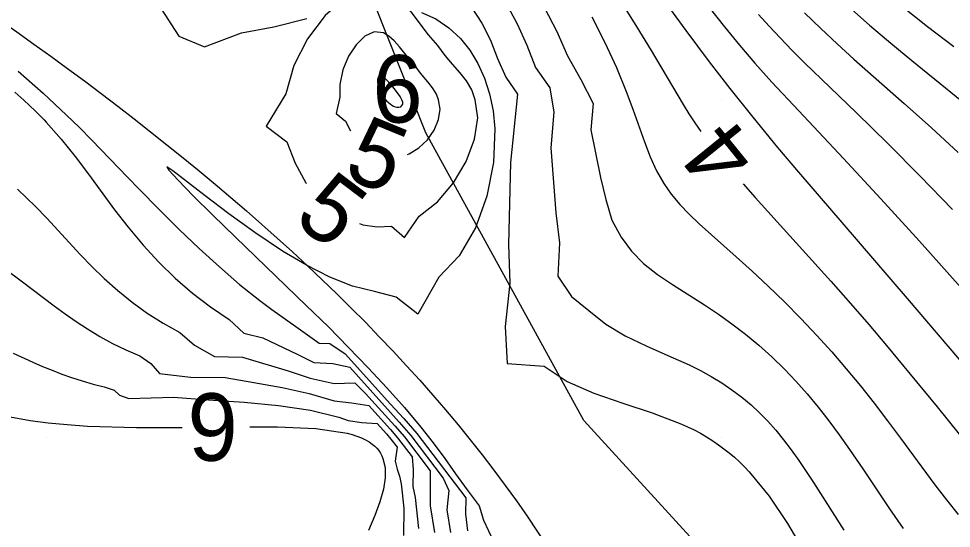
# Model space of a CAD drawing. Extents: x 2602990 to 2605851, y 618069 to 619180.
# Drawn here: x 2603809.18 to 2603836.82, y 618397.3 to 618412.4 of the extents above; entities that cross this region are included whole.
import ezdxf

# ---------------------------------------------------------------- set-up
doc = ezdxf.new("R2010")
doc.units = 0
for name, color, linetype in [('DTM Contours Major', 7, 'Continuous'), ('DTM Contours Major Text', 7, 'Continuous'), ('DTM Contours Minor', 7, 'Continuous'), ('DTM Contours Minor Text', 7, 'Continuous'), ('Exist DTM Breakline', 7, 'Continuous'), ('Exist DTM Crownline', 7, 'Continuous'), ('Exist DTM QL2 LIDAR Elevation Point', 7, 'Continuous'), ('Exist Roads EOP', 7, 'Continuous'), ('PH Exist DTM Obscure Area', 7, 'Continuous')]:
    doc.layers.add(name, color=color, linetype=linetype)

msp = doc.modelspace()

# ---------------------------------------------------------------- linework, layer by layer
at = {"layer": 'DTM Contours Major'}
for points in [[(2603826.989, 618412.979), (2603827.473, 618412.202), (2603827.925, 618411.457), (2603828.874, 618409.862), (2603829.047, 618409.584), (2603829.221, 618409.314), (2603829.394, 618409.061)], [(2603830.651, 618407.507), (2603831.008, 618407.099), (2603833.251, 618404.617), (2603833.835, 618403.956), (2603834.373, 618403.335), (2603834.901, 618402.713), (2603835.417, 618402.095), (2603836.401, 618400.894), (2603837.669, 618399.327)], [(2603809.023, 618402.486), (2603809.601, 618402.221), (2603809.887, 618402.097), (2603810.173, 618401.98), (2603810.461, 618401.87), (2603810.753, 618401.767), (2603811.068, 618401.666), (2603811.391, 618401.573), (2603811.723, 618401.49), (2603812.017, 618401.395), (2603812.17, 618401.244), (2603812.446, 618401.147), (2603813.773, 618401.182), (2603814.813, 618401.104), (2603815.863, 618401.032), (2603816.884, 618400.94), (2603817.833, 618400.803), (2603818.671, 618400.595), (2603818.947, 618400.494), (2603819.353, 618400.433), (2603819.809, 618400.404), (2603820.081, 618400.102), (2603820.215, 618399.943), (2603820.397, 618399.701), (2603820.345, 618399.289), (2603820.403, 618399.047), (2603820.468, 618398.839), (2603820.52, 618398.618), (2603820.601, 618397.892), (2603820.584, 618397.082)]]:
    msp.add_lwpolyline(points, dxfattribs=at)
at = {"layer": 'DTM Contours Minor'}
for points in [[(2603826.38, 618416.948), (2603826.677, 618416.594), (2603827.196, 618415.948), (2603827.707, 618415.29), (2603829.179, 618413.341), (2603829.647, 618412.731), (2603830.1, 618412.158), (2603830.548, 618411.613), (2603830.999, 618411.087), (2603831.505, 618410.524), (2603832.3, 618409.671), (2603833.624, 618408.257), (2603834.733, 618407.057), (2603835.874, 618405.805), (2603837.102, 618404.433)], [(2603827.203, 618414.446), (2603828.956, 618412.049), (2603829.646, 618411.12), (2603830.255, 618410.329), (2603830.936, 618409.477), (2603831.673, 618408.584), (2603832.292, 618407.85), (2603833.574, 618406.356), (2603835.508, 618404.106), (2603837.346, 618401.955)], [(2603821.608, 618411.608), (2603821.327, 618411.923), (2603820.811, 618412.603), (2603820.555, 618412.909), (2603820.288, 618413.152), (2603820, 618413.304), (2603819.446, 618413.304), (2603818.852, 618413.013), (2603818.269, 618412.493), (2603817.748, 618411.805), (2603817.341, 618411.01), (2603817.1, 618410.169), (2603816.515, 618409.213), (2603817.135, 618408.748), (2603817.374, 618408.114), (2603817.698, 618407.537), (2603817.717, 618407.514)], [(2603813.302, 618412.862), (2603813.933, 618411.88), (2603814.696, 618411.563), (2603815.787, 618411.982), (2603816.745, 618412.155), (2603817.727, 618412.405)], [(2603822.614, 618412.724), (2603822.91, 618412.271), (2603823.163, 618411.768), (2603823.371, 618411.218), (2603823.616, 618410.665), (2603823.965, 618410.16), (2603823.762, 618408.139), (2603823.701, 618405.707), (2603823.734, 618404.565), (2603823.605, 618403.279), (2603823.661, 618402.177), (2603824.759, 618402.1), (2603825.437, 618401.651), (2603826.227, 618401.3), (2603827.084, 618401.003), (2603827.959, 618400.715), (2603828.806, 618400.394), (2603829.003, 618400.306), (2603829.196, 618400.212), (2603829.385, 618400.112), (2603829.569, 618400.007), (2603829.749, 618399.894), (2603829.924, 618399.775), (2603830.084, 618399.657), (2603830.24, 618399.533), (2603830.393, 618399.402), (2603830.543, 618399.264), (2603830.69, 618399.119), (2603830.834, 618398.967), (2603831.419, 618398.25), (2603831.97, 618397.435), (2603832.494, 618396.553)], [(2603823.629, 618412.846), (2603823.96, 618412.249), (2603824.247, 618411.616), (2603824.499, 618410.955), (2603824.919, 618410.348), (2603825.045, 618409.632), (2603824.955, 618408.572), (2603825.103, 618406.648), (2603825.208, 618405.757), (2603825.163, 618404.772), (2603825.563, 618404.166), (2603826.084, 618403.757), (2603826.584, 618403.344), (2603827.158, 618403), (2603827.779, 618402.701), (2603828.42, 618402.422), (2603829.052, 618402.138), (2603829.385, 618401.972), (2603829.707, 618401.796), (2603830.019, 618401.607), (2603830.32, 618401.405), (2603830.61, 618401.188), (2603830.889, 618400.955), (2603831.14, 618400.721), (2603831.383, 618400.471), (2603831.62, 618400.205), (2603831.851, 618399.923), (2603832.079, 618399.624), (2603832.305, 618399.309), (2603832.739, 618398.657), (2603833.639, 618397.241)], [(2603824.762, 618412.725), (2603825.128, 618412.02), (2603825.449, 618411.302), (2603825.838, 618410.594), (2603826.21, 618409.89), (2603826.134, 618409.109), (2603826.427, 618407.69), (2603826.584, 618407.04), (2603826.762, 618406.433), (2603827.037, 618405.922), (2603827.341, 618405.51), (2603827.704, 618405.148), (2603828.115, 618404.822), (2603828.561, 618404.518), (2603829.51, 618403.916), (2603829.917, 618403.643), (2603830.321, 618403.353), (2603830.721, 618403.046), (2603831.115, 618402.721), (2603831.501, 618402.376), (2603831.877, 618402.012), (2603832.217, 618401.655), (2603832.548, 618401.281), (2603832.871, 618400.891), (2603833.187, 618400.485), (2603833.497, 618400.065), (2603833.803, 618399.632), (2603834.194, 618399.055), (2603834.984, 618397.875), (2603835.398, 618397.288)], [(2603833.783, 618412.753), (2603834.4, 618412.204), (2603835.024, 618411.673), (2603835.648, 618411.159), (2603837.806, 618409.415)], [(2603835.344, 618412.784), (2603836.118, 618412.165), (2603836.898, 618411.575)], [(2603821.117, 618412.587), (2603821.545, 618412.392), (2603821.933, 618412.134), (2603822.28, 618411.814), (2603822.557, 618411.468), (2603822.795, 618411.076), (2603822.989, 618410.642), (2603823.138, 618410.17), (2603823.24, 618409.666), (2603823.291, 618409.134), (2603823.253, 618408.143), (2603823.06, 618407.143), (2603822.72, 618406.199), (2603822.242, 618405.377), (2603821.637, 618404.741), (2603821.01, 618403.646), (2603820.369, 618404.143), (2603819.73, 618404.312), (2603819.08, 618404.478), (2603818.404, 618404.745), (2603817.709, 618405.097), (2603817.004, 618405.514), (2603816.185, 618406.059), (2603815.408, 618406.62), (2603814.715, 618407.147), (2603813.754, 618407.894), (2603813.572, 618408.014), (2603813.632, 618407.912), (2603813.909, 618407.611), (2603814.358, 618407.153), (2603814.938, 618406.577), (2603815.606, 618405.925), (2603817.705, 618403.901), (2603818.367, 618403.268), (2603819.538, 618402.056), (2603820.093, 618401.459), (2603820.615, 618400.873), (2603821.099, 618400.297), (2603821.468, 618399.83), (2603821.81, 618399.369), (2603822.128, 618398.911), (2603822.479, 618398.436), (2603822.834, 618397.967), (2603822.957, 618397.54), (2603823.258, 618396.906)], [(2603826.172, 618412.457), (2603826.557, 618411.692), (2603826.896, 618410.95), (2603827.188, 618410.24), (2603827.382, 618409.717), (2603827.727, 618408.75), (2603827.899, 618408.308), (2603828.086, 618407.896), (2603828.299, 618407.515), (2603828.523, 618407.196), (2603828.774, 618406.896), (2603829.05, 618406.608), (2603829.348, 618406.325), (2603830.449, 618405.346), (2603830.914, 618404.922), (2603831.391, 618404.475), (2603831.874, 618404.006), (2603832.358, 618403.517), (2603832.838, 618403.01), (2603833.276, 618402.523), (2603833.705, 618402.024), (2603834.124, 618401.516), (2603834.533, 618401.002), (2603834.931, 618400.486), (2603835.318, 618399.97), (2603836.336, 618398.583), (2603836.677, 618398.137), (2603837.027, 618397.704)], [(2603831.107, 618412.524), (2603831.423, 618412.174), (2603831.744, 618411.83), (2603832.104, 618411.459), (2603832.472, 618411.092), (2603833.227, 618410.362), (2603834.003, 618409.618), (2603834.946, 618408.692), (2603835.9, 618407.73), (2603836.858, 618406.745)], [(2603832.472, 618412.573), (2603832.949, 618412.108), (2603833.438, 618411.652), (2603833.934, 618411.204), (2603835.425, 618409.889), (2603836.231, 618409.161), (2603837.018, 618408.433)], [(2603820.964, 618410.964), (2603820.791, 618411.161), (2603820.469, 618411.564), (2603820.314, 618411.743), (2603820.158, 618411.887), (2603820, 618411.982), (2603819.72, 618412.008), (2603819.441, 618411.88), (2603819.181, 618411.63), (2603818.96, 618411.288), (2603818.794, 618410.885), (2603818.704, 618410.452), (2603818.698, 618410.075), (2603818.589, 618409.595), (2603818.867, 618409.363), (2603819.015, 618409.076)], [(2603819.282, 618406.329), (2603819.382, 618406.295), (2603819.804, 618406.23), (2603820.228, 618406.248), (2603820.619, 618405.917), (2603821.053, 618406.544), (2603821.596, 618406.97), (2603822.069, 618407.532), (2603822.445, 618408.171), (2603822.696, 618408.833), (2603822.795, 618409.461), (2603822.716, 618410), (2603822.608, 618410.294), (2603822.45, 618410.557), (2603822.256, 618410.805), (2603822.041, 618411.052), (2603821.82, 618411.314), (2603821.608, 618411.608)], [(2603820.706, 618408.38), (2603820.754, 618408.396), (2603821.042, 618408.573), (2603821.294, 618408.815), (2603821.494, 618409.101), (2603821.627, 618409.408), (2603821.677, 618409.715), (2603821.629, 618410), (2603821.564, 618410.164), (2603821.47, 618410.319), (2603821.356, 618410.471), (2603821.095, 618410.788), (2603820.964, 618410.964)], [(2603809.175, 618410.849), (2603809.909, 618410.196), (2603810.606, 618409.541), (2603810.984, 618409.171), (2603811.35, 618408.803), (2603812.408, 618407.707), (2603812.755, 618407.346), (2603813.344, 618406.745), (2603813.937, 618406.157), (2603814.533, 618405.587), (2603815.131, 618405.042), (2603815.73, 618404.527), (2603816.328, 618404.048), (2603816.685, 618403.781), (2603817.393, 618403.275), (2603818.089, 618402.783), (2603818.407, 618402.77), (2603818.858, 618402.471), (2603820.204, 618400.981), (2603820.596, 618400.554), (2603820.986, 618400.111), (2603822.432, 618398.201), (2603822.42, 618397.726), (2603822.485, 618397.219)], [(2603820.321, 618410.321), (2603820.149, 618410.52), (2603820.046, 618410.624), (2603820, 618410.66), (2603819.933, 618410.691), (2603819.88, 618410.687), (2603819.842, 618410.655), (2603819.82, 618410.599), (2603819.814, 618410.524), (2603819.823, 618410.437), (2603819.845, 618410.357), (2603819.877, 618410.273), (2603819.92, 618410.189), (2603819.97, 618410.107), (2603820.027, 618410.031), (2603820.089, 618409.961), (2603820.139, 618409.914), (2603820.191, 618409.873), (2603820.243, 618409.838), (2603820.294, 618409.811), (2603820.344, 618409.791), (2603820.392, 618409.78), (2603820.454, 618409.778), (2603820.505, 618409.793), (2603820.543, 618409.823), (2603820.564, 618409.868), (2603820.565, 618409.928), (2603820.542, 618410), (2603820.487, 618410.097), (2603820.321, 618410.321)], [(2603809.072, 618410.219), (2603809.343, 618409.983), (2603809.671, 618409.674), (2603809.939, 618409.402), (2603810.004, 618409.332), (2603810.443, 618408.831), (2603810.855, 618408.315), (2603811.25, 618407.789), (2603812.025, 618406.735), (2603812.425, 618406.221), (2603812.87, 618405.693), (2603813.337, 618405.189), (2603813.827, 618404.712), (2603814.338, 618404.267), (2603814.869, 618403.858), (2603815.42, 618403.49), (2603815.861, 618403.08), (2603816.421, 618402.94), (2603817.433, 618402.454), (2603817.93, 618402.21), (2603818.495, 618402.18), (2603818.993, 618402.068), (2603820.461, 618400.44), (2603820.808, 618400.05), (2603821.767, 618398.782), (2603821.934, 618398.415), (2603821.867, 618397.842), (2603821.98, 618397.175)], [(2603809.152, 618407.351), (2603809.422, 618407.095), (2603809.688, 618406.831), (2603810.017, 618406.487), (2603811.01, 618405.413), (2603811.356, 618405.055), (2603811.718, 618404.705), (2603812.121, 618404.345), (2603812.547, 618404.001), (2603812.996, 618403.677), (2603813.468, 618403.375), (2603813.964, 618403.099), (2603814.392, 618402.728), (2603814.986, 618402.39), (2603815.814, 618402.372), (2603817.172, 618401.96), (2603817.826, 618401.743), (2603818.533, 618401.593), (2603819.149, 618401.606), (2603819.461, 618401.296), (2603820.332, 618400.331), (2603820.616, 618400.007), (2603821.379, 618398.999), (2603821.376, 618398.473), (2603821.382, 618397.959), (2603821.511, 618397.175)], [(2603808.795, 618404.973), (2603809.259, 618404.633), (2603810.239, 618403.892), (2603810.562, 618403.655), (2603810.888, 618403.425), (2603811.222, 618403.205), (2603811.587, 618402.984), (2603811.966, 618402.777), (2603812.361, 618402.585), (2603812.774, 618402.409), (2603813.106, 618402.179), (2603813.361, 618401.888), (2603814.278, 618401.78), (2603815.302, 618401.763), (2603816.155, 618401.621), (2603816.995, 618401.473), (2603817.795, 618401.297), (2603818.53, 618401.075), (2603819.049, 618401.014), (2603819.559, 618400.934), (2603820.2, 618400.224), (2603820.413, 618399.978), (2603820.841, 618399.412), (2603820.878, 618399.037), (2603820.864, 618398.533), (2603820.932, 618398.208), (2603821.034, 618397.292)], [(2603808.328, 618400.708), (2603809.521, 618400.496), (2603810.061, 618400.427), (2603810.627, 618400.371), (2603811.221, 618400.329), (2603812.673, 618400.284), (2603814.033, 618400.288)], [(2603816.033, 618400.309), (2603816.85, 618400.309), (2603817.992, 618400.257), (2603818.915, 618400.118), (2603819.067, 618400.077), (2603819.209, 618400.031), (2603819.339, 618399.98), (2603819.458, 618399.923), (2603819.566, 618399.861), (2603819.663, 618399.793), (2603819.735, 618399.732), (2603819.798, 618399.668), (2603819.854, 618399.599), (2603819.903, 618399.526), (2603819.945, 618399.449), (2603819.979, 618399.368), (2603820.041, 618399.1), (2603820.044, 618398.795), (2603819.992, 618398.455), (2603819.891, 618398.081), (2603819.743, 618397.674), (2603819.554, 618397.236)]]:
    msp.add_lwpolyline(points, dxfattribs=at)
at = {"layer": 'Exist DTM Breakline'}
for points in [[(2603855.563, 618358.479), (2603862.541, 618379.668), (2603863.479, 618393.143), (2603859.324, 618404.705), (2603850.242, 618413.937), (2603817.732, 618430.625), (2603801.671, 618450.879), (2603791.4, 618462.329), (2603774.148, 618477.183)], [(2603751.583, 618450.596), (2603768.954, 618435.891), (2603805.072, 618414.752), (2603828.46, 618387.458), (2603819.191, 618359.408), (2603788.513, 618315.278), (2603769.845, 618293.995), (2603740.578, 618255.58)]]:
    msp.add_spline(points, degree=3, dxfattribs=at)
at = {"layer": 'Exist DTM Crownline'}
msp.add_spline([(2603233.488, 618380.754), (2603285.185, 618400.095), (2603335.457, 618418.629), (2603390.812, 618439.069), (2603440.087, 618457.325), (2603493.996, 618477.231), (2603542.655, 618495.301), (2603600.808, 618516.867), (2603653.659, 618536.362), (2603706.222, 618555.742), (2603764.811, 618577.593), (2603823.52, 618599.847), (2603878.564, 618620.56), (2603937.951, 618643.078), (2603997.369, 618665.789), (2604036.209, 618680.665), (2604055.311, 618688.017)], degree=3, dxfattribs=at)
at = {"layer": 'Exist DTM QL2 LIDAR Elevation Point'}
for p, q in [((2603810, 618410), (2603810, 618410)), ((2603820, 618410), (2603820, 618410)), ((2603830, 618410), (2603830, 618410)), ((2603810, 618400), (2603810, 618400)), ((2603820, 618400), (2603820, 618400)), ((2603830, 618400), (2603830, 618400))]:
    msp.add_line(p, q, dxfattribs=at)
at = {"layer": 'Exist Roads EOP'}
for points in [[(2603230.17, 618389.98), (2603282.929, 618409.597), (2603332.773, 618427.868), (2603388.167, 618448.413), (2603437.203, 618466.721), (2603490.778, 618486.527), (2603539.039, 618504.558), (2603597.451, 618526.156), (2603651.053, 618545.972), (2603705.208, 618566.084), (2603762.02, 618587.183), (2603820.334, 618609.162), (2603876.341, 618629.99), (2603934.909, 618652.28), (2603996.409, 618675.568), (2604033.216, 618689.957), (2604052.01, 618697.199)], [(2604034.633, 618668.486), (2603984.89, 618650.123), (2603936.767, 618631.654), (2603888.195, 618613.335), (2603837.766, 618594.258), (2603782.918, 618573.705), (2603731.939, 618554.39), (2603671.126, 618532.171), (2603621.822, 618514.106), (2603561.545, 618491.877), (2603506.421, 618471.293), (2603452.163, 618451.33), (2603398.364, 618431.316), (2603341.431, 618410.355), (2603281.65, 618388.199), (2603223.033, 618366.475), (2603185.717, 618352.612)]]:
    msp.add_spline(points, degree=3, dxfattribs=at)
at = {"layer": 'PH Exist DTM Obscure Area'}
msp.add_lwpolyline([(2603837.855, 618385.694), (2603832.954, 618392.809), (2603825.93, 618400.488), (2603821.248, 618409.017), (2603818.223, 618416.624), (2603807.105, 618422.493), (2603800.155, 618413.362), (2603798.42, 618410.873), (2603795.06, 618406.485), (2603785.045, 618398.142), (2603775.146, 618389.917), (2603762.364, 618387.068), (2603748.159, 618385.26), (2603736.641, 618385.012)], dxfattribs=at)

# ---------------------------------------------------------------- texts
at = {"layer": 'DTM Contours Major Text'}
msp.add_text('4', height=2, rotation=128.9726, dxfattribs=at).set_placement((2603831.19, 618408.388))
at = {"layer": 'DTM Contours Minor Text'}
msp.add_text('6', height=2, dxfattribs=at).set_placement((2603819.668, 618409.321))
for s, rotation, p in [('5', 337.6413, (2603818.751, 618407.73)), ('5', 322.8725, (2603817.283, 618406.393)), ('6', 180.5809, (2603815.676, 618401.308))]:
    msp.add_text(s, height=2, rotation=rotation, dxfattribs=at).set_placement(p)

doc.saveas('drawing.dxf')
